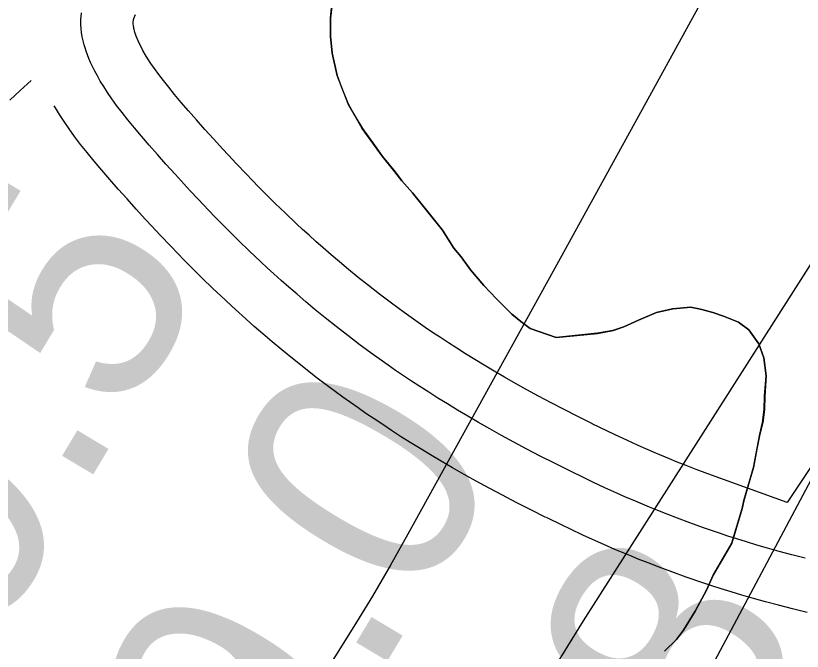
# Model space of a CAD drawing. Extents: x 3297735 to 3335592, y 670436 to 695807.
# Drawn here: x 3317688.7 to 3317914.5, y 691642.5 to 691825.1 of the extents above; entities that cross this region are included whole.
import ezdxf

# ---------------------------------------------------------------- set-up
doc = ezdxf.new("R2010")
doc.units = 0
for name, color, linetype in [('V-RIVR-EDGE', 7, 'Continuous'), ('V-RIVR-RANG', 7, 'Continuous'), ('V-ROAD-CNTR', 7, 'Continuous'), ('V-SITE-VEGE', 7, 'Continuous'), ('V-TOPO-MAJR', 7, 'Continuous'), ('V-TOPO-MINR', 7, 'Continuous'), ('V-TOPO-SHOR', 7, 'Continuous'), ('V-WETL-SWMP', 7, 'Continuous')]:
    doc.layers.add(name, color=color, linetype=linetype)

msp = doc.modelspace()

# ---------------------------------------------------------------- linework, layer by layer
at = {"layer": 'V-RIVR-EDGE'}
msp.add_spline([(3319555.14, 694014.55), (3319548.52, 694002.76), (3319539.36, 693985.79), (3319509.78, 693923.27), (3319496.46, 693903), (3319479.41, 693878.17), (3319464.01, 693854.58), (3319445.27, 693818.98), (3319424.44, 693775.51), (3319406.53, 693740.74), (3319395.69, 693713), (3319386.52, 693693.13), (3319372.79, 693671.61), (3319340.34, 693621.53), (3319316.61, 693580.14), (3319295.79, 693542.89), (3319282.06, 693520.96), (3319271.65, 693502.33), (3319267.89, 693489.49), (3319259.98, 693475.83), (3319250.42, 693465.08), (3319246.25, 693454.32), (3319237.93, 693442.32), (3319231.68, 693428.65), (3319225.43, 693414.99), (3319219.61, 693410.03), (3319205.47, 693391.42), (3319185.09, 693363.28), (3319164.7, 693327.69), (3319143.08, 693301.21), (3319109.39, 693253.21), (3319083.6, 693218.46), (3319061.14, 693187.85), (3319039.52, 693157.64), (3319018.29, 693123.29), (3318994.59, 693091.02), (3318949.68, 693031.86), (3318931.37, 693004.55), (3318913.08, 692981.38), (3318902.25, 692962.76), (3318892.68, 692944.55), (3318876.03, 692916.4), (3318861.86, 692887.84), (3318841.46, 692848.51), (3318822.29, 692807.53), (3318806.46, 692774.41), (3318803.1, 692758.66), (3318804.31, 692744.98), (3318808.02, 692734.61), (3318808.84, 692730.46), (3318817.11, 692725.47), (3318826.63, 692719.23), (3318832.83, 692713), (3318835.72, 692705.53), (3318835.27, 692692.27), (3318829.85, 692681.5), (3318819.88, 692669.09), (3318809.47, 692651.3), (3318783.24, 692602.87), (3318768.67, 692580.52), (3318760.79, 692575.98), (3318753.73, 692573.1), (3318747.11, 692573.94), (3318739.24, 692579.76), (3318735.53, 692585.58), (3318730.56, 692588.49), (3318721.44, 692588.1), (3318700.27, 692573.64), (3318679.48, 692549.66), (3318660.76, 692522.35), (3318646.6, 692493.37), (3318637.03, 692477.64), (3318624.96, 692456.95), (3318607.08, 692434.19), (3318599.98, 692413.49), (3318583.3, 692372.49), (3318565.82, 692342.28), (3318547.09, 692313.73), (3318534.2, 692295.52), (3318512.56, 692258.69), (3318488.02, 692224.76), (3318446.4, 692155.23), (3318418.11, 692112.61), (3318397.31, 692084.47), (3318386.91, 692066.68), (3318376.5, 692048.05), (3318354.44, 692011.22), (3318333.22, 691976.45), (3318316.13, 691940.02), (3318301.57, 691917.67), (3318275.38, 691884.99), (3318265.81, 691873), (3318250.82, 691844.85), (3318236.64, 691808.41), (3318222.07, 691781.09), (3318194.96, 691714.01), (3318179.96, 691684.2), (3318162.07, 691654.82), (3318140.84, 691619.64), (3318130.44, 691603.92), (3318120.89, 691595.24), (3318105.09, 691577.87), (3318090.12, 691558.42), (3318067.68, 691532.37), (3318043.56, 691501.75), (3318020.26, 691465.75), (3317998.21, 691433.06), (3317973.66, 691392.92), (3317962.42, 691371.81), (3317929.95, 691315.1), (3317907.9, 691282.41), (3317889.2, 691263.39), (3317870.48, 691238.16), (3317844.7, 691202.99), (3317833.05, 691186.02), (3317808.09, 691148.78), (3317780.64, 691109.47), (3317756.1, 691076.38), (3317731.98, 691045.35), (3317684.57, 690978.73), (3317668.76, 690954.73), (3317646.3, 690922.04), (3317635.48, 690907.15), (3317629.25, 690900.53), (3317620.1, 690889.36), (3317608.46, 690874.47), (3317601.4, 690867.03), (3317592.67, 690860.42), (3317585.59, 690845.93), (3317576.86, 690836), (3317565.64, 690821.11), (3317549.42, 690801.25), (3317522.4, 690767.75), (3317502.45, 690745), (3317489.97, 690727.62), (3317482.47, 690713.55), (3317479.54, 690701.12), (3317475.78, 690689.94), (3317474.94, 690683.31), (3317467.87, 690674.21), (3317451.65, 690653.94), (3317427.54, 690622.91), (3317406.33, 690593.95), (3317381.8, 690564.58), (3317328.18, 690504.62), (3317308.23, 690483.11), (3317290.78, 690466.16), (3317272.5, 690446.31), (3317248.81, 690422.74), (3317230.94, 690402.48), (3317202.23, 690356.54), (3317170.21, 690314.34), (3317129.47, 690266.36), (3317099.12, 690227.48), (3317085.82, 690212.59), (3317074.19, 690204.33), (3317063.38, 690189.85), (3317045.08, 690163.78), (3317020.95, 690128.61), (3316996.82, 690093.85), (3316970.63, 690059.1), (3316926.98, 690008.23), (3316891.65, 689970.6), (3316861.71, 689930.05), (3316828.03, 689887.86), (3316809.31, 689860.13), (3316797.25, 689841.93), (3316783.53, 689825.38), (3316737.37, 689762.08), (3316714.9, 689728.98), (3316681.64, 689687.61), (3316661.69, 689665.69), (3316647.97, 689646.66), (3316619.68, 689606.11), (3316602.63, 689581.28), (3316583.49, 689551.9), (3316563.93, 689519.62), (3316547.71, 689499.35), (3316541.89, 689491.9), (3316538.57, 689488.6), (3316532.31, 689474.1), (3316523.16, 689461.28), (3316509.03, 689445.15), (3316500.29, 689431.49), (3316493.22, 689419.9), (3316485.73, 689407.9), (3316486.11, 689397.12), (3316486.48, 689375.57), (3316487.29, 689371.01), (3316491.44, 689370.17), (3316493.5, 689366.43), (3316494.29, 689352.75), (3316496.75, 689341.56), (3316502.54, 689336.57), (3316504.2, 689334.08), (3316504.18, 689328.69), (3316501.27, 689325.8), (3316488.83, 689321.27), (3316487.17, 689319.61), (3316487.16, 689316.71), (3316492.96, 689316.7), (3316502.08, 689318.33), (3316508.3, 689318.32), (3316513.27, 689314.99), (3316516.58, 689314.98), (3316524.87, 689314.55), (3316535.62, 689303.33), (3316544.71, 689293.36), (3316545.54, 689290.04), (3316543.46, 689287.97), (3316525.66, 689296.72), (3316509.92, 689304.22), (3316502.06, 689307.14), (3316490.45, 689308.41), (3316482.58, 689308.02), (3316478.02, 689308.03), (3316473.47, 689311.77), (3316449.46, 689323.85), (3316424.59, 689324.74), (3316401.79, 689323.14), (3316381.47, 689318.22), (3316366.54, 689316.18), (3316352.85, 689311.24), (3316334.16, 689295.54), (3316302.2, 689277.79), (3316275.21, 689257.14), (3316266.49, 689249.28), (3316249.02, 689224.04), (3316230.28, 689191.76), (3316217.78, 689162.78), (3316200.69, 689125.93), (3316182.37, 689092.82), (3316162.8, 689054.73), (3316141.17, 689024.94), (3316114.57, 688996.41), (3316081.77, 688971.62), (3316036.89, 688926.14), (3316007.39, 688897.61), (3315987.04, 688880.67), (3315970.01, 688865.79), (3315959.63, 688858.77), (3315957.13, 688852.14), (3315955.46, 688848.42), (3315953.91, 688835.53)], degree=3, dxfattribs=at)
at = {"layer": 'V-ROAD-CNTR'}
for points in [[(3318011.8, 691839.55), (3317993.34, 691812.38), (3317988.71, 691805.53), (3317981.82, 691795.23), (3317978.39, 691790.03), (3317974.98, 691784.82), (3317970.67, 691778.16), (3317963.25, 691766.53), (3317952.21, 691749.15), (3317946.71, 691740.53), (3317941.16, 691731.96), (3317935.71, 691723.66), (3317931.6, 691717.44), (3317910.16, 691685.28)], [(3317847.61, 691694.39), (3317843.35, 691696.51), (3317839.28, 691698.58), (3317835.41, 691700.6), (3317831.7, 691702.57), (3317828.17, 691704.5), (3317824.79, 691706.38), (3317821.55, 691708.23), (3317818.45, 691710.03), (3317815.48, 691711.8), (3317812.63, 691713.53), (3317809.9, 691715.22), (3317807.27, 691716.88), (3317804.75, 691718.51), (3317802.32, 691720.1), (3317799.99, 691721.66), (3317797.75, 691723.19), (3317795.59, 691724.69), (3317791.44, 691727.64), (3317787.59, 691730.47), (3317784.01, 691733.17), (3317780.67, 691735.76), (3317777.57, 691738.24), (3317774.67, 691740.61), (3317771.97, 691742.87), (3317769.45, 691745.03), (3317767.09, 691747.08), (3317764.88, 691749.04), (3317762.82, 691750.9), (3317760.88, 691752.67), (3317759.07, 691754.36), (3317755.68, 691757.57), (3317752.71, 691760.44), (3317750.12, 691763.01), (3317747.84, 691765.3), (3317745.85, 691767.33), (3317744.11, 691769.13), (3317741.06, 691772.34), (3317738.76, 691774.8), (3317737.03, 691776.67), (3317734.44, 691779.52), (3317731.83, 691782.42), (3317729.35, 691785.22), (3317727, 691787.89), (3317724.8, 691790.43), (3317722.77, 691792.84), (3317720.9, 691795.12), (3317719.21, 691797.28), (3317717.67, 691799.31), (3317716.29, 691801.22), (3317715.05, 691803.02), (3317713.96, 691804.7), (3317712.98, 691806.28), (3317712.13, 691807.77), (3317711.38, 691809.16), (3317710.72, 691810.46), (3317710.16, 691811.67), (3317709.67, 691812.81), (3317709.25, 691813.87), (3317708.89, 691814.87), (3317708.58, 691815.8), (3317708.33, 691816.67), (3317708.11, 691817.48), (3317707.94, 691818.24), (3317707.79, 691818.95), (3317707.58, 691820.28), (3317707.46, 691821.43), (3317707.41, 691822.44), (3317707.4, 691823.31), (3317707.43, 691824.07), (3317707.48, 691824.73), (3317707.62, 691825.89)], [(3317854.3, 691707.81), (3317850.09, 691709.91), (3317846.15, 691711.91), (3317842.4, 691713.87), (3317838.82, 691715.78), (3317835.41, 691717.64), (3317832.15, 691719.45), (3317829.03, 691721.23), (3317826.06, 691722.96), (3317823.21, 691724.66), (3317820.47, 691726.32), (3317817.85, 691727.94), (3317815.34, 691729.53), (3317812.93, 691731.08), (3317810.61, 691732.6), (3317808.38, 691734.09), (3317806.24, 691735.55), (3317804.2, 691736.97), (3317800.22, 691739.8), (3317796.55, 691742.49), (3317793.13, 691745.08), (3317789.96, 691747.55), (3317787, 691749.91), (3317784.24, 691752.17), (3317781.66, 691754.33), (3317779.24, 691756.39), (3317776.99, 691758.35), (3317774.88, 691760.22), (3317772.9, 691762.01), (3317771.05, 691763.7), (3317769.33, 691765.3), (3317766.06, 691768.4), (3317763.21, 691771.16), (3317760.71, 691773.63), (3317758.52, 691775.83), (3317756.61, 691777.79), (3317754.94, 691779.52), (3317751.97, 691782.64), (3317749.75, 691785.01), (3317748.09, 691786.81), (3317745.56, 691789.58), (3317743.02, 691792.41), (3317740.58, 691795.15), (3317738.3, 691797.74), (3317736.21, 691800.17), (3317734.31, 691802.42), (3317732.6, 691804.51), (3317731.08, 691806.44), (3317729.73, 691808.22), (3317728.55, 691809.86), (3317727.52, 691811.36), (3317726.63, 691812.72), (3317725.87, 691813.96), (3317725.23, 691815.08), (3317724.68, 691816.09), (3317724.22, 691817), (3317723.84, 691817.81), (3317723.53, 691818.54), (3317723.28, 691819.18), (3317723.07, 691819.75), (3317722.91, 691820.25), (3317722.78, 691820.69), (3317722.68, 691821.08), (3317722.6, 691821.41), (3317722.56, 691821.61), (3317722.46, 691822.22), (3317722.42, 691822.6), (3317722.41, 691822.89), (3317722.41, 691823.1), (3317722.41, 691823.27), (3317722.41, 691823.29), (3317722.46, 691823.66), (3317722.48, 691823.77), (3317722.47, 691823.75), (3317722.53, 691823.96), (3317722.63, 691824.26), (3317723.07, 691825.42)], [(3317693.1, 691806.47), (3317690.01, 691803.62), (3317686.96, 691800.84)], [(3317840.92, 691680.96), (3317836.6, 691683.11), (3317832.41, 691685.25), (3317828.41, 691687.33), (3317824.59, 691689.37), (3317820.93, 691691.36), (3317817.42, 691693.32), (3317814.06, 691695.23), (3317810.84, 691697.1), (3317807.75, 691698.94), (3317804.79, 691700.74), (3317801.94, 691702.51), (3317799.2, 691704.24), (3317796.57, 691705.94), (3317794.04, 691707.6), (3317791.6, 691709.23), (3317789.25, 691710.83), (3317786.97, 691712.41), (3317782.65, 691715.48), (3317778.62, 691718.44), (3317774.88, 691721.27), (3317771.39, 691723.98), (3317768.14, 691726.58), (3317765.11, 691729.05), (3317762.29, 691731.42), (3317759.65, 691733.67), (3317757.18, 691735.82), (3317754.88, 691737.86), (3317752.73, 691739.8), (3317750.71, 691741.65), (3317748.81, 691743.41), (3317745.3, 691746.74), (3317742.22, 691749.72), (3317739.52, 691752.39), (3317737.17, 691754.76), (3317735.1, 691756.87), (3317733.29, 691758.75), (3317730.14, 691762.05), (3317727.77, 691764.59), (3317725.98, 691766.53), (3317723.31, 691769.46), (3317720.64, 691772.43), (3317718.11, 691775.28), (3317715.69, 691778.03), (3317713.39, 691780.69), (3317711.23, 691783.26), (3317709.2, 691785.73), (3317707.33, 691788.11), (3317705.61, 691790.39), (3317704.03, 691792.58), (3317702.59, 691794.67), (3317701.28, 691796.68), (3317700.1, 691798.61), (3317699.75, 691799.22)], [(3317910.16, 691685.28), (3317887.37, 691693.48), (3317884.05, 691694.71), (3317881.16, 691695.83), (3317878.62, 691696.84), (3317876.42, 691697.73), (3317872.5, 691699.38), (3317869.59, 691700.64), (3317867.42, 691701.6), (3317864.13, 691703.1), (3317860.82, 691704.65), (3317858.61, 691705.71), (3317854.18, 691707.87)], [(3317915.3, 691669.25), (3317911.49, 691670.22), (3317907.92, 691671.17), (3317904.57, 691672.11), (3317901.44, 691673.02), (3317898.49, 691673.91), (3317895.74, 691674.77), (3317893.15, 691675.6), (3317890.73, 691676.4), (3317886.18, 691677.96), (3317882.21, 691679.39), (3317878.73, 691680.69), (3317875.69, 691681.87), (3317873.02, 691682.92), (3317870.69, 691683.87), (3317866.62, 691685.58), (3317863.56, 691686.9), (3317861.27, 691687.92), (3317857.83, 691689.49), (3317854.39, 691691.1), (3317852.09, 691692.2), (3317847.61, 691694.39)], [(3317915.94, 691653.66), (3317911.69, 691654.69), (3317907.7, 691655.7), (3317903.96, 691656.7), (3317900.46, 691657.68), (3317897.17, 691658.64), (3317894.09, 691659.57), (3317891.21, 691660.47), (3317888.5, 691661.34), (3317885.93, 691662.19), (3317881.21, 691663.81), (3317877.05, 691665.31), (3317873.4, 691666.67), (3317870.22, 691667.9), (3317867.43, 691669), (3317864.97, 691670), (3317860.74, 691671.78), (3317857.54, 691673.17), (3317855.12, 691674.24), (3317851.54, 691675.87), (3317847.97, 691677.55), (3317845.56, 691678.7), (3317841.04, 691680.9)]]:
    msp.add_lwpolyline(points, dxfattribs=at)
at = {"layer": 'V-SITE-VEGE'}
for p, q in [((3317779.1, 691824.37), (3317780, 691833.68)), ((3317779.04, 691819.17), (3317779.1, 691824.37)), ((3317779.52, 691814.35), (3317779.04, 691819.17)), ((3317780.98, 691807.88), (3317779.52, 691814.35)), ((3317784.14, 691799.78), (3317780.98, 691807.88)), ((3317788.21, 691792.62), (3317784.14, 691799.78)), ((3317793.97, 691784.58), (3317788.21, 691792.62)), ((3317797.6, 691780.21), (3317793.97, 691784.58)), ((3317799.52, 691777.66), (3317797.6, 691780.21)), ((3317802.58, 691774.2), (3317799.52, 691777.66)), ((3317811.19, 691763.44), (3317802.58, 691774.2)), ((3317814.47, 691758.31), (3317811.19, 691763.44)), ((3317816.57, 691755.76), (3317814.47, 691758.31)), ((3317819.26, 691752.1), (3317816.57, 691755.76)), ((3317823.08, 691747.55), (3317819.26, 691752.1)), ((3317826.7, 691743.73), (3317823.08, 691747.55)), ((3317831.08, 691739.38), (3317826.7, 691743.73)), ((3317833.73, 691737.21), (3317831.08, 691739.38)), ((3317872.69, 691739.8), (3317867.53, 691737.63)), ((3317877.31, 691740.83), (3317872.69, 691739.8)), ((3317882.5, 691741.33), (3317877.31, 691740.83)), ((3317885.67, 691740.66), (3317882.5, 691741.33)), ((3317888.85, 691739.8), (3317885.67, 691740.66)), ((3317891.85, 691738.76), (3317888.85, 691739.8)), ((3317836.38, 691735.23), (3317833.73, 691737.21)), ((3317867.53, 691737.63), (3317863.31, 691735.67)), ((3317896.16, 691737), (3317891.85, 691738.76)), ((3317899.19, 691734.84), (3317896.16, 691737)), ((3317843.87, 691732.62), (3317836.38, 691735.23)), ((3317860.17, 691734.67), (3317855.73, 691733.82)), ((3317863.31, 691735.67), (3317860.17, 691734.67)), ((3317902.07, 691730.82), (3317899.19, 691734.84)), ((3317855.73, 691733.82), (3317843.87, 691732.62)), ((3317903.46, 691726.77), (3317902.07, 691730.82)), ((3317904.14, 691721.58), (3317903.46, 691726.77)), ((3317903.72, 691715.81), (3317904.14, 691721.58)), ((3317903.62, 691711.91), (3317903.72, 691715.81)), ((3317903.15, 691708.18), (3317903.62, 691711.91)), ((3317902.3, 691704.82), (3317903.15, 691708.18)), ((3317900.49, 691695.3), (3317902.3, 691704.82)), ((3317897.73, 691685.76), (3317900.49, 691695.3)), ((3317897.23, 691683.51), (3317897.73, 691685.76)), ((3317894.31, 691673.6), (3317897.23, 691683.51)), ((3317888.95, 691664.37), (3317894.31, 691673.6)), ((3317887, 691660.05), (3317888.95, 691664.37)), ((3317883.8, 691654.03), (3317887, 691660.05)), ((3317880.4, 691648.56), (3317883.8, 691654.03)), ((3317878.42, 691645.91), (3317880.4, 691648.56)), ((3317874.97, 691642.49), (3317878.42, 691645.91))]:
    msp.add_line(p, q, dxfattribs=at)
at = {"layer": 'V-TOPO-MAJR'}
msp.add_lwpolyline([(3317898.38, 691852.57), (3317871.73, 691803.91), (3317844.99, 691755.31), (3317801.3, 691676.17), (3317796.25, 691667.23), (3317791.08, 691658.35), (3317785.75, 691649.58), (3317780.3, 691640.87), (3317726.07, 691556.05)], dxfattribs=at)
at = {"layer": 'V-TOPO-MINR'}
for points in [[(3317936.48, 691784.43), (3317851.62, 691651.28), (3317845.06, 691640.71), (3317838.65, 691630.05), (3317832.49, 691619.24), (3317826.49, 691608.33), (3317758.57, 691481.45), (3317757.9, 691476.78), (3317758.67, 691472.92), (3317761.57, 691470.27), (3317765.91, 691468.44), (3317772.33, 691469.16), (3317778.17, 691471.03), (3317783.13, 691474.62), (3317787.51, 691479.36), (3317864.53, 691596.27), (3317868.78, 691602.92), (3317872.91, 691609.65)], [(3317872.91, 691609.65), (3317876.84, 691616.5), (3317880.65, 691623.42), (3317923.48, 691703.83)]]:
    msp.add_lwpolyline(points, dxfattribs=at)
at = {"layer": 'V-TOPO-SHOR'}
for points in [[(3317779.71, 691830.14), (3317779.1, 691824.37), (3317779.04, 691819.17), (3317779.52, 691814.35), (3317780.98, 691807.88), (3317782.16, 691804.75), (3317784.14, 691799.78), (3317786.08, 691796.29), (3317788.21, 691792.62), (3317791.66, 691787.88), (3317793.97, 691784.58), (3317797.6, 691780.21), (3317799.52, 691777.66), (3317802.58, 691774.2), (3317806.98, 691768.72), (3317811.19, 691763.44), (3317814.47, 691758.31), (3317816.57, 691755.76), (3317819.26, 691752.1), (3317823.08, 691747.55), (3317826.7, 691743.73), (3317831.08, 691739.38), (3317833.73, 691737.21), (3317836.38, 691735.23), (3317843.87, 691732.62), (3317855.73, 691733.82), (3317860.17, 691734.67), (3317863.31, 691735.67), (3317867.53, 691737.63), (3317872.69, 691739.8), (3317877.31, 691740.83), (3317882.5, 691741.33), (3317885.67, 691740.66), (3317888.85, 691739.8), (3317891.85, 691738.76), (3317896.16, 691737), (3317899.19, 691734.84), (3317902.07, 691730.82), (3317903.46, 691726.77), (3317904.14, 691721.58), (3317903.72, 691715.81), (3317903.62, 691711.91), (3317903.15, 691708.18), (3317902.3, 691704.82), (3317901.48, 691700.52), (3317900.49, 691695.3), (3317899.45, 691691.74)], [(3317899.45, 691691.74), (3317897.73, 691685.76), (3317897.23, 691683.52), (3317894.31, 691673.6)], [(3317894.31, 691673.6), (3317888.95, 691664.37), (3317887, 691660.05), (3317883.8, 691654.03), (3317880.4, 691648.56), (3317878.42, 691645.91), (3317874.97, 691642.49)]]:
    msp.add_lwpolyline(points, dxfattribs=at)
at = {"layer": 'V-WETL-SWMP'}
for p, q in [((3317779.08, 691824.38), (3317779.98, 691833.69)), ((3317779.02, 691819.17), (3317779.08, 691824.38)), ((3317779.5, 691814.35), (3317779.02, 691819.17)), ((3317780.96, 691807.88), (3317779.5, 691814.35)), ((3317784.12, 691799.78), (3317780.96, 691807.88)), ((3317788.19, 691792.63), (3317784.12, 691799.78)), ((3317793.95, 691784.59), (3317788.19, 691792.63)), ((3317797.58, 691780.22), (3317793.95, 691784.59)), ((3317799.5, 691777.66), (3317797.58, 691780.22)), ((3317802.56, 691774.2), (3317799.5, 691777.66)), ((3317811.17, 691763.44), (3317802.56, 691774.2)), ((3317814.45, 691758.32), (3317811.17, 691763.44)), ((3317816.55, 691755.77), (3317814.45, 691758.32)), ((3317819.24, 691752.11), (3317816.55, 691755.77)), ((3317823.06, 691747.56), (3317819.24, 691752.11)), ((3317826.68, 691743.74), (3317823.06, 691747.56)), ((3317831.06, 691739.39), (3317826.68, 691743.74)), ((3317833.71, 691737.22), (3317831.06, 691739.39)), ((3317872.67, 691739.8), (3317867.51, 691737.64)), ((3317877.29, 691740.84), (3317872.67, 691739.8)), ((3317882.48, 691741.33), (3317877.29, 691740.84)), ((3317885.65, 691740.67), (3317882.48, 691741.33)), ((3317888.83, 691739.81), (3317885.65, 691740.67)), ((3317891.83, 691738.77), (3317888.83, 691739.81)), ((3317836.36, 691735.24), (3317833.71, 691737.22)), ((3317867.51, 691737.64), (3317863.29, 691735.68)), ((3317896.14, 691737.01), (3317891.83, 691738.77)), ((3317899.17, 691734.85), (3317896.14, 691737.01)), ((3317843.85, 691732.62), (3317836.36, 691735.24)), ((3317860.15, 691734.68), (3317855.71, 691733.83)), ((3317863.29, 691735.68), (3317860.15, 691734.68)), ((3317902.05, 691730.83), (3317899.17, 691734.85)), ((3317855.71, 691733.83), (3317843.85, 691732.62)), ((3317903.44, 691726.78), (3317902.05, 691730.83)), ((3317904.12, 691721.59), (3317903.44, 691726.78)), ((3317903.7, 691715.82), (3317904.12, 691721.59)), ((3317903.6, 691711.92), (3317903.7, 691715.82)), ((3317903.13, 691708.19), (3317903.6, 691711.92)), ((3317902.28, 691704.82), (3317903.13, 691708.19)), ((3317900.46, 691695.31), (3317902.28, 691704.82)), ((3317897.71, 691685.77), (3317900.46, 691695.31)), ((3317897.21, 691683.52), (3317897.71, 691685.77)), ((3317894.28, 691673.61), (3317897.21, 691683.52)), ((3317888.93, 691664.38), (3317894.28, 691673.61)), ((3317886.98, 691660.06), (3317888.93, 691664.38)), ((3317883.78, 691654.04), (3317886.98, 691660.06)), ((3317880.38, 691648.57), (3317883.78, 691654.04)), ((3317878.4, 691645.92), (3317880.38, 691648.57)), ((3317874.95, 691642.5), (3317878.4, 691645.92))]:
    msp.add_line(p, q, dxfattribs=at)

# ---------------------------------------------------------------- texts
at = {"layer": 'V-RIVR-RANG'}
for s, p in [('29.5', (3317655.56, 691600.78)), ('29.0', (3317740.01, 691547.15)), ('19.8', (3317827.43, 691498.49))]:
    msp.add_text(s, height=67, rotation=59.0983, dxfattribs=at).set_placement(p)

doc.saveas('drawing.dxf')
